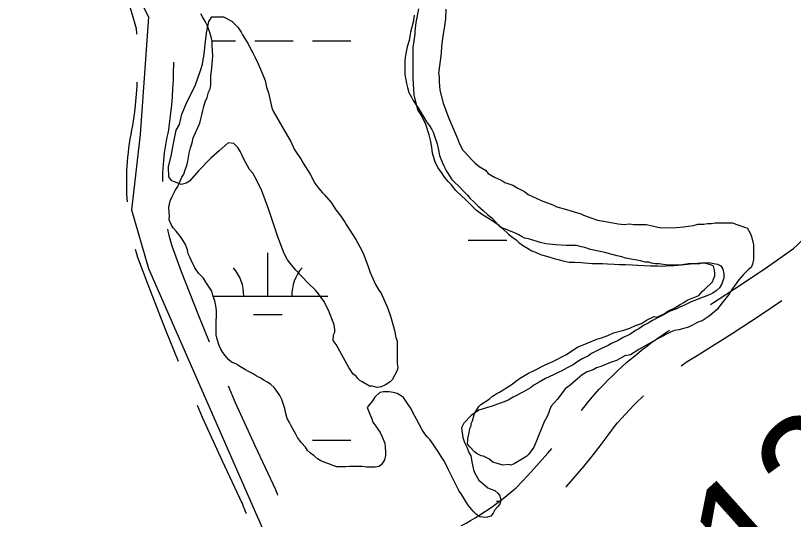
# Model space of a CAD drawing. Extents: x 3177185 to 3215018, y 812988 to 838321.
# Drawn here: x 3188504 to 3189152, y 829464 to 829883 of the extents above; entities that cross this region are included whole.
import ezdxf

# ---------------------------------------------------------------- set-up
doc = ezdxf.new("R2010")
doc.units = 0
for name, color, linetype in [('V-ROAD-CNTR', 7, 'Continuous'), ('V-SITE-VEGE', 7, 'Continuous'), ('V-SURV-IDEN', 7, 'Continuous'), ('V-TOPO-SHOR', 7, 'Continuous'), ('V-WETL-SWMP', 7, 'Continuous')]:
    doc.layers.add(name, color=color, linetype=linetype)

msp = doc.modelspace()

# ---------------------------------------------------------------- linework, layer by layer
at = {"layer": 'V-ROAD-CNTR'}
for points in [[(3188572.76, 829962.02), (3188574.16, 829958.79), (3188578.62, 829948.04), (3188582.88, 829937.2), (3188586.95, 829926.3), (3188590.84, 829915.32), (3188594.53, 829904.28), (3188598.03, 829893.18), (3188601.33, 829882.01), (3188604.08, 829872.11), (3188604.37, 829868.04), (3188604.4, 829867.41)], [(3188635.09, 829844.27), (3188635.1, 829842.66), (3188635, 829835.84), (3188634.78, 829829.02), (3188634.44, 829822.2), (3188633.98, 829815.39), (3188633.41, 829808.59), (3188632.72, 829801.8), (3188631.9, 829795.02), (3188630.9, 829787.76), (3188630.3, 829785.07), (3188629.61, 829781.83), (3188628.99, 829778.6), (3188628.43, 829775.36), (3188627.92, 829772.12), (3188627.47, 829768.86), (3188627.08, 829765.59), (3188626.74, 829762.33), (3188626.46, 829759.05), (3188626.24, 829755.77), (3188626.07, 829752.49), (3188625.96, 829749.21), (3188625.91, 829745.92), (3188625.91, 829744.86)], [(3188604.67, 829827.43), (3188604.49, 829823.95), (3188604.07, 829817.66), (3188603.54, 829811.38), (3188602.9, 829805.11), (3188602.15, 829798.86), (3188601.36, 829793.11), (3188600.98, 829791.46), (3188600.2, 829787.75), (3188599.48, 829784.01), (3188598.83, 829780.26), (3188598.24, 829776.49), (3188597.72, 829772.72), (3188597.26, 829768.94), (3188596.87, 829765.14), (3188596.55, 829761.35), (3188596.29, 829757.55), (3188596.1, 829753.74), (3188595.97, 829749.93), (3188595.91, 829746.12), (3188595.92, 829742.31), (3188595.99, 829738.5), (3188596.13, 829734.69), (3188596.34, 829730.89), (3188596.54, 829728.03)], [(3188630.1, 829705.15), (3188630.45, 829703.52), (3188631.2, 829700.32), (3188632, 829697.14), (3188632.86, 829693.96), (3188633.64, 829691.24), (3188641.67, 829669.88), (3188656, 829633.26), (3188664.95, 829611.53)], [(3189082.52, 829642.41), (3189084.3, 829643.53), (3189107.3, 829658.52), (3189130.03, 829673.89), (3189151.75, 829689.12), (3189152.05, 829689.4), (3189154.68, 829691.92), (3189157.25, 829694.45), (3189159.77, 829697.03), (3189162.24, 829699.65), (3189163.33, 829700.83)], [(3188603.22, 829688.64), (3188603.96, 829685.89), (3188605.15, 829681.79), (3188613.65, 829659.13), (3188628.16, 829622.08), (3188639.17, 829595.37)], [(3189058.06, 829591.47), (3189059.13, 829592.21), (3189063.15, 829594.9), (3189067.22, 829597.51), (3189071.41, 829600.11), (3189076.82, 829603.43), (3189100.46, 829618.26), (3189123.89, 829633.52), (3189142.01, 829645.77)], [(3188975.14, 829554.13), (3188979.97, 829560.73), (3188982.49, 829563.68), (3188986, 829567.69), (3188989.6, 829571.65), (3188993.27, 829575.55), (3188997.01, 829579.39), (3189000.82, 829583.16), (3189004.69, 829586.87), (3189008.62, 829590.5), (3189012.62, 829594.07), (3189016.67, 829597.57), (3189020.79, 829600.99), (3189024.97, 829604.35), (3189029.21, 829607.62), (3189033.5, 829610.83), (3189037.85, 829613.96), (3189042.25, 829617.01), (3189046.7, 829619.99), (3189048.6, 829621.21)], [(3188680.58, 829574.71), (3188686.56, 829560.86), (3188702.79, 829525.07), (3188720.09, 829488.61), (3188720.45, 829487.53), (3188720.92, 829486.14), (3188721.39, 829484.83), (3188721.83, 829483.65)], [(3188962.11, 829490.46), (3188962.57, 829490.96), (3188969.83, 829499.28), (3188976.96, 829507.72), (3188983.93, 829516.28), (3188990.75, 829524.96), (3188997.42, 829533.77), (3189003.53, 829542.12), (3189005.18, 829544.05), (3189008.38, 829547.71), (3189011.63, 829551.29), (3189014.94, 829554.81), (3189018.32, 829558.27), (3189021.75, 829561.67), (3189025.24, 829565.01), (3189026.85, 829566.5)], [(3188654.87, 829558.58), (3188659.13, 829548.71), (3188675.57, 829512.45), (3188692.19, 829477.43), (3188692, 829478), (3188692.59, 829476.26), (3188693.24, 829474.45), (3188693.92, 829472.65), (3188694.64, 829470.86), (3188695.38, 829469.1), (3188695.59, 829468.6)], [(3188874.9, 829458.3), (3188875.18, 829458.45), (3188878.95, 829460.52), (3188882.69, 829462.66), (3188886.39, 829464.87), (3188890.05, 829467.14), (3188893.67, 829469.47), (3188897.24, 829471.87), (3188900.78, 829474.33), (3188904.27, 829476.85), (3188907.72, 829479.43), (3188911.13, 829482.07), (3188914.48, 829484.77), (3188917.79, 829487.52), (3188920.64, 829489.98), (3188925.89, 829495.41), (3188933.09, 829503.1), (3188940.15, 829510.9), (3188947.07, 829518.82), (3188950.37, 829522.73)]]:
    msp.add_lwpolyline(points, dxfattribs=at)
at = {"layer": 'V-SITE-VEGE'}
for points in [[(3188944.87, 829592.31), (3188951.32, 829595.03), (3188962.07, 829600.47), (3188971.74, 829606.97), (3188987.87, 829613.51), (3188991.64, 829614.61), (3188997.01, 829616.79), (3189001.85, 829618.96), (3189010.46, 829621.16), (3189015.3, 829622.8), (3189020.14, 829624.97), (3189024.98, 829626.61), (3189029.28, 829629.33), (3189035.73, 829632.59), (3189037.89, 829632.06), (3189043.8, 829634.78), (3189047.02, 829636.95), (3189052.94, 829639.67), (3189057.24, 829642.38), (3189060.46, 829644.01), (3189063.15, 829646.18), (3189072.83, 829649.99), (3189075.5, 829653.24), (3189077.65, 829654.87), (3189084.09, 829661.36), (3189085.16, 829663.52), (3189086.22, 829666.22), (3189086.21, 829668.91), (3189085.66, 829672.14), (3189085.1, 829674.3), (3189082.95, 829675.36), (3189077.55, 829676.95), (3189075.4, 829676.95), (3189073.24, 829676.4), (3189064.09, 829676.35), (3189057.09, 829675.25), (3189054.39, 829675.23), (3189046.85, 829675.2), (3189039.84, 829676.24), (3189036.61, 829676.23), (3189033.38, 829676.75), (3189031.22, 829677.82), (3189028.52, 829677.81), (3189024.21, 829678.87), (3189011.81, 829680.96), (3189008.57, 829682.03), (3189004.79, 829683.09), (3188994.54, 829685.73), (3188982.68, 829688.38), (3188977.82, 829689.97), (3188975.12, 829690.49), (3188970.81, 829691.55), (3188962.19, 829691.51), (3188953.57, 829692.02), (3188945.48, 829693.05), (3188940.63, 829694.11), (3188932, 829696.76), (3188927.68, 829697.82), (3188925.52, 829698.89), (3188922.82, 829700.49), (3188920.66, 829701.56), (3188913.1, 829704.76), (3188908.79, 829706.36), (3188906.08, 829708.5), (3188903.38, 829710.1), (3188901.22, 829711.71), (3188892.58, 829717.06), (3188887.71, 829720.81), (3188878.51, 829729.92), (3188875.27, 829732.6), (3188870.4, 829737.43), (3188866.6, 829742.26), (3188863.89, 829744.94), (3188861.19, 829748.16), (3188858.47, 829752.46), (3188855.76, 829756.22), (3188853.05, 829761.05), (3188850.86, 829768.59), (3188850.3, 829773.43), (3188849.19, 829779.35), (3188848.09, 829783.66), (3188845.36, 829792.27), (3188841.55, 829800.33), (3188838.84, 829804.63), (3188837.75, 829807.85), (3188835.55, 829817), (3188834.95, 829830.47), (3188834.83, 829856.33), (3188836.4, 829867.65), (3188836.39, 829869.81), (3188837.43, 829877.35), (3188839.53, 829888.68)], [(3188862.16, 829888.24), (3188861.66, 829880.16), (3188860.62, 829872.61), (3188859.57, 829866.14), (3188858.53, 829857.52), (3188858.02, 829851.59), (3188855.94, 829834.88), (3188856.49, 829832.19), (3188856.51, 829827.87), (3188857.08, 829820.87), (3188859.83, 829810.11), (3188864.19, 829798.28), (3188871.81, 829780.54), (3188873.45, 829776.23), (3188876.17, 829770.86), (3188878.33, 829768.71), (3188883.75, 829762.81), (3188886.45, 829760.13), (3188889.7, 829757.45), (3188895.1, 829754.24), (3188897.27, 829751.56), (3188902.67, 829748.35), (3188908.61, 829745.68), (3188911.31, 829744.08), (3188917.78, 829741.95), (3188922.11, 829739.28), (3188927.5, 829736.61), (3188930.75, 829733.93), (3188941.55, 829729.13), (3188951.26, 829725.4), (3188954.5, 829723.81), (3188962.59, 829721.69), (3188974.46, 829717.97), (3188976.62, 829716.9), (3188983.64, 829714.24), (3188988.5, 829712.65), (3188994.96, 829711.6)], [(3188815.63, 829578.24), (3188811.87, 829575.53), (3188808.11, 829573.9), (3188804.88, 829573.35), (3188800.56, 829574.41), (3188798.4, 829574.4), (3188792.46, 829578.14), (3188790.3, 829579.21), (3188788.68, 829580.82), (3188787.05, 829582.96), (3188784.89, 829584.57), (3188781.1, 829589.94), (3188770.77, 829609.29), (3188768.06, 829612.51), (3188768.58, 829617.36), (3188769.65, 829619.52), (3188769.64, 829621.67), (3188769.08, 829625.44), (3188764.18, 829637.81), (3188760.37, 829645.34), (3188756.03, 829651.24), (3188753.33, 829654.46), (3188747.37, 829660.36), (3188737.08, 829671.09), (3188730.04, 829679.68), (3188727.32, 829685.06), (3188724.6, 829692.04), (3188721.87, 829699.58), (3188714.23, 829722.17), (3188708.77, 829737.23), (3188704.42, 829746.37), (3188701.16, 829751.74), (3188698.45, 829754.96), (3188693.56, 829764.09), (3188690.84, 829769.47), (3188688.67, 829773.23), (3188685.42, 829776.45), (3188680.57, 829776.97), (3188673.06, 829770.47), (3188666.62, 829764.51), (3188655.9, 829753.69), (3188648.39, 829745.04), (3188645.71, 829743.4), (3188641.94, 829742.31), (3188633.84, 829745.51), (3188631.14, 829748.72), (3188631.09, 829757.34), (3188633.21, 829765.97), (3188634.79, 829775.14), (3188637.42, 829787.55), (3188640.09, 829792.41), (3188642.21, 829801.04), (3188645.94, 829810.21), (3188653.41, 829825.33), (3188657.67, 829837.2), (3188659.26, 829842.6), (3188660.84, 829851.23), (3188661.87, 829861.46), (3188662.91, 829870.09), (3188664.48, 829878.18), (3188667.16, 829881.96), (3188676.86, 829882.01), (3188683.88, 829878.27), (3188688.75, 829873.44), (3188691.46, 829869.14), (3188692.55, 829866.99), (3188697.44, 829859.47), (3188699.61, 829854.64), (3188701.24, 829851.95), (3188702.87, 829848.72), (3188705.59, 829842.81), (3188707.77, 829838.51), (3188711.58, 829828.83), (3188712.68, 829823.45), (3188714.32, 829818.61), (3188717.07, 829806.23), (3188718.16, 829803.54), (3188729.57, 829783.66), (3188732.83, 829778.28), (3188735.55, 829771.83), (3188741.51, 829763.24), (3188743.14, 829760.01), (3188749.11, 829750.88), (3188752.92, 829743.35), (3188756.17, 829739.06), (3188759.42, 829735.3), (3188761.04, 829733.7), (3188766.46, 829727.26), (3188770.26, 829721.34), (3188774.59, 829715.98), (3188777.85, 829711.14), (3188778.94, 829709), (3188787.07, 829696.64), (3188791.96, 829687.5), (3188793.6, 829683.74), (3188795.23, 829679.98), (3188797.41, 829674.06), (3188799.05, 829669.22), (3188803.41, 829659), (3188806.66, 829653.63), (3188808.29, 829652.02)], [(3188994.96, 829711.6), (3189005.75, 829709.49), (3189010.6, 829708.97), (3189014.91, 829709.53), (3189018.68, 829709.01), (3189028.92, 829709.06), (3189034.31, 829708.01), (3189038.62, 829706.95), (3189041.86, 829706.42), (3189054.25, 829706.48), (3189060.18, 829707.05), (3189068.25, 829708.16), (3189072.02, 829709.26), (3189076.87, 829709.28), (3189080.1, 829709.83), (3189083.33, 829709.85), (3189086.56, 829710.4), (3189091.41, 829710.42), (3189100.56, 829710.46), (3189110.82, 829706.74), (3189112.98, 829706.21), (3189115.69, 829701.91), (3189116.78, 829699.22), (3189118.43, 829692.23), (3189118.48, 829679.84), (3189117.43, 829676.06), (3189116.36, 829673.36), (3189114.21, 829671.73), (3189109.92, 829667.41), (3189106.17, 829663.08), (3189100.28, 829654.97), (3189098.14, 829651.19), (3189096.54, 829649.03), (3189093.32, 829645.24), (3189091.18, 829642.54), (3189087.96, 829638.21), (3189081.52, 829632.8), (3189075.62, 829629), (3189072.93, 829627.91), (3189064.33, 829623.56), (3189056.25, 829621.37), (3189052.49, 829620.81), (3189049.8, 829619.72), (3189039.05, 829614.28), (3189036.36, 829612.66), (3189022.93, 829605.05), (3189015.94, 829600.71), (3189011.1, 829599.61), (3189004.11, 829595.81), (3188999.27, 829594.17), (3188991.2, 829590.9), (3188987.44, 829589.8), (3188984.75, 829588.18), (3188979.91, 829586.54), (3188975.62, 829583.82), (3188969.71, 829578.95), (3188965.42, 829575.16), (3188961.66, 829572.45), (3188954.7, 829563.26), (3188949.87, 829557.84), (3188948.27, 829554.6), (3188947.74, 829552.45), (3188946.14, 829548.67), (3188944, 829544.89), (3188937.08, 829527.62), (3188935.48, 829523.84), (3188931.2, 829517.89), (3188929.59, 829516.27), (3188925.83, 829514.1), (3188918.84, 829509.75), (3188916.16, 829508.67), (3188914, 829509.2), (3188909.69, 829508.64), (3188904.84, 829510.23), (3188901.06, 829511.29), (3188897.81, 829513.97), (3188893.49, 829516.1), (3188891.34, 829516.63), (3188888.1, 829518.23), (3188885.93, 829519.84), (3188882.14, 829524.13), (3188879.98, 829526.28), (3188880.5, 829530.59), (3188881.55, 829535.98), (3188882.08, 829539.22), (3188883.14, 829541.38), (3188883.13, 829543.53), (3188884.2, 829545.69), (3188885.79, 829551.63), (3188887.93, 829554.87), (3188889.53, 829557.57), (3188891.14, 829559.2), (3188898.13, 829563.54), (3188900.81, 829566.24), (3188904.57, 829568.42), (3188906.72, 829569.5), (3188916.39, 829575.47), (3188923.37, 829580.89), (3188930.89, 829585.23), (3188935.73, 829587.41), (3188944.87, 829592.31)], [(3188808.29, 829652.02), (3188813.73, 829639.11), (3188815.92, 829632.66), (3188818.11, 829625.13), (3188819.21, 829620.82), (3188820.31, 829614.9), (3188821.4, 829612.22), (3188821.48, 829593.36), (3188822.04, 829590.13), (3188821.51, 829587.43), (3188817.24, 829579.87), (3188815.63, 829578.24)]]:
    msp.add_lwpolyline(points, dxfattribs=at)
at = {"layer": 'V-TOPO-SHOR'}
msp.add_lwpolyline([(3188167.64, 829958.57), (3187804.79, 830656.36), (3187804.79, 830663.34), (3187825.72, 830698.23), (3187895.5, 830740.1), (3187916.44, 830747.07), (3188083.91, 830816.85), (3188097.86, 830816.85), (3188139.73, 830726.14), (3188307.2, 830433.07), (3188370, 830356.31), (3188614.22, 829881.82), (3188607.25, 829784.13), (3188600.27, 829721.33), (3188614.22, 829672.48), (3188739.83, 829386.39), (3188544.45, 829281.72), (3188537.47, 829281.72), (3188495.6, 829302.65)], close=True, dxfattribs=at)
at = {"layer": 'V-WETL-SWMP'}
for p, q in [((3188667.16, 829862.1), (3188686.86, 829862.1)), ((3188702.86, 829862.1), (3188734.86, 829862.1)), ((3188750.86, 829862.1), (3188782.86, 829862.1)), ((3188880.76, 829695.93), (3188912.76, 829695.93)), ((3188713.7, 829649.5), (3188713.7, 829685.5)), ((3188668.14, 829649.5), (3188763.7, 829649.5)), ((3188701.7, 829634.07), (3188725.7, 829634.07)), ((3188750.86, 829529.43), (3188782.86, 829529.43)), ((3188904.17, 829478.68), (3188907.64, 829478.68))]:
    msp.add_line(p, q, dxfattribs=at)
for points in [[(3188664.4, 829872.08), (3188663.09, 829874.91), (3188661.79, 829877.75), (3188659.44, 829881.87), (3188657.88, 829884.45)], [(3188835.67, 829883.45), (3188835.18, 829878.54), (3188832.64, 829869.23), (3188832.14, 829865.86), (3188831.38, 829862.24), (3188829.85, 829857.07), (3188828.84, 829851.38), (3188828.08, 829848.02), (3188827.84, 829844.91), (3188827.87, 829838.71), (3188827.89, 829834.06), (3188828.42, 829830.96), (3188829.21, 829826.57), (3188830.01, 829823.22), (3188831.32, 829819.09), (3188833.4, 829814.96), (3188834.96, 829812.39), (3188837.05, 829809.04), (3188838.87, 829806.2), (3188843.04, 829799.24), (3188845.9, 829794.61), (3188848.5, 829791.26), (3188850.32, 829788.17), (3188851.63, 829785.33), (3188852.67, 829782.49), (3188854.77, 829776.3), (3188855.83, 829770.88), (3188856.88, 829766.49), (3188858.97, 829761.07), (3188860.28, 829757.98), (3188862.62, 829753.59), (3188864.97, 829749.47), (3188867.05, 829746.64), (3188869.65, 829744.07), (3188872.76, 829740.98), (3188876.66, 829736.86), (3188880.03, 829733.52), (3188882.37, 829730.69), (3188885.23, 829727.86)], [(3188741.69, 829527.45), (3188738.57, 829531.83), (3188737, 829534.4), (3188734.92, 829538.53), (3188733.1, 829541.36), (3188731.79, 829544.2), (3188729.97, 829547.55), (3188728.66, 829551.68), (3188727.86, 829555.81), (3188726.55, 829559.94), (3188725.5, 829563.29), (3188723.68, 829566.64), (3188721.33, 829570.25), (3188719, 829573.34), (3188716.14, 829575.91), (3188713.55, 829577.71), (3188710.7, 829579.25), (3188707.85, 829581.04), (3188704.74, 829582.58), (3188701.63, 829584.63), (3188697.74, 829586.68), (3188695.15, 829588.22), (3188689.71, 829591.3), (3188687.12, 829593.09), (3188683.5, 829594.37), (3188681.16, 829596.43), (3188678.3, 829600.03), (3188676.22, 829602.6), (3188674.66, 829605.18), (3188673.1, 829608.28), (3188671.52, 829613.7), (3188670.73, 829617.31), (3188670.71, 829621.7), (3188670.69, 829625.58), (3188670.68, 829628.94), (3188670.92, 829632.56), (3188670.9, 829637.47), (3188670.36, 829641.34), (3188669.57, 829645.47), (3188668.26, 829649.08), (3188666.95, 829653.47), (3188664.34, 829657.85), (3188662, 829661.2), (3188660.18, 829664.29), (3188656.02, 829668.67), (3188652.9, 829673.05), (3188650.03, 829678.72), (3188648.73, 829681.81), (3188647.42, 829684.65), (3188646.89, 829688.01), (3188645.06, 829692.39), (3188642.98, 829696), (3188640.64, 829699.35), (3188637.26, 829703.47), (3188635.18, 829706.04), (3188633.36, 829708.62), (3188631.53, 829713), (3188631.53, 829713.52), (3188631.77, 829716.1), (3188631.5, 829719.46), (3188631.23, 829723.08), (3188631.73, 829726.44), (3188632.75, 829729.29), (3188634.03, 829732.39), (3188636.59, 829737.32), (3188638.64, 829740.68), (3188640.43, 829744.57), (3188642.22, 829748.45), (3188643.76, 829751.04), (3188644.78, 829754.67), (3188646.31, 829758.29), (3188647.07, 829761.91), (3188647.57, 829765.02), (3188648.33, 829768.38), (3188649.35, 829772.78), (3188650.62, 829777.18), (3188651.63, 829781.32), (3188653.42, 829785.46), (3188655.47, 829789.86), (3188657, 829793.48), (3188658.02, 829797.11), (3188658.78, 829800.47), (3188659.54, 829804.09), (3188660.3, 829807.2), (3188661.58, 829811.08), (3188663.11, 829814.7), (3188664.38, 829819.1), (3188665.66, 829821.95), (3188666.16, 829825.31), (3188666.14, 829829.7), (3188666.39, 829833.07), (3188666.89, 829836.69), (3188667.37, 829842.89), (3188667.62, 829845.99), (3188667.86, 829849.09), (3188667.58, 829854), (3188667.31, 829857.62), (3188667.29, 829861.49), (3188666.5, 829865.37), (3188665.45, 829868.98), (3188664.4, 829872.08)], [(3188885.23, 829727.86), (3188888.6, 829724.51), (3188893.01, 829720.66), (3188896.9, 829717.06), (3188900.27, 829714.49), (3188902.87, 829711.92), (3188906.5, 829708.06), (3188908.84, 829706), (3188914.29, 829701.11), (3188917.92, 829698.29), (3188920.51, 829696.23), (3188922.85, 829694.18), (3188925.96, 829691.86), (3188930.11, 829689.3), (3188933.73, 829687.25), (3188936.84, 829685.97), (3188940.98, 829684.18), (3188944.09, 829683.16), (3188948.75, 829681.89), (3188952.37, 829680.87), (3188955.73, 829679.85), (3188959.61, 829678.84), (3188964.79, 829677.83), (3188969.44, 829677.85), (3188974.87, 829677.36), (3188983.91, 829676.62), (3188989.6, 829676.65), (3188992.7, 829676.66), (3188996.84, 829676.43), (3189002.26, 829676.19), (3189006.66, 829675.69), (3189011.83, 829675.72), (3189017.51, 829675.48), (3189021.65, 829675.25), (3189027.08, 829675.01), (3189032.5, 829674.78), (3189038.71, 829674.55), (3189042.07, 829674.31), (3189045.69, 829674.58), (3189052.14, 829674.87), (3189055.24, 829675.14), (3189058.34, 829675.41), (3189063.51, 829675.95), (3189068.68, 829676.49), (3189074.87, 829677.3), (3189080.82, 829677.33), (3189085.21, 829676.57), (3189088.32, 829676.07), (3189091.17, 829674.79), (3189092.73, 829671.95), (3189093.78, 829668.08), (3189093.54, 829664.72), (3189092.01, 829659.55), (3189089.96, 829656.44), (3189087.13, 829653.84), (3189084.55, 829652.02), (3189080.94, 829650.19), (3189077.33, 829648.88), (3189069.33, 829645.75), (3189065.98, 829644.44), (3189062.11, 829642.61), (3189056.44, 829640), (3189053.6, 829638.7), (3189049.47, 829637.13), (3189046.64, 829635.82), (3189043.29, 829634), (3189039.94, 829632.17), (3189034.26, 829629.05), (3189030.66, 829626.96), (3189026.79, 829624.88), (3189022.93, 829622.28), (3189020.09, 829620.71), (3189015.45, 829617.59), (3189009.78, 829614.98), (3189005.66, 829612.64), (3188999.98, 829610.03), (3188997.15, 829608.46), (3188991.73, 829605.85), (3188987.87, 829603.77), (3188983.48, 829601.68), (3188980.91, 829599.86), (3188975.49, 829597.25), (3188971.88, 829594.91), (3188968.02, 829592.31), (3188963.12, 829589.7), (3188958.74, 829587.36), (3188955.13, 829585.53), (3188951.78, 829583.96), (3188945.07, 829580.83), (3188939.92, 829577.71), (3188935.28, 829575.36), (3188932.45, 829573.02), (3188926.78, 829569.9), (3188922.91, 829567.81), (3188922.65, 829567.55), (3188918.01, 829565.21), (3188913.89, 829562.86), (3188910.53, 829561.55), (3188905.12, 829559.46), (3188900.73, 829557.89), (3188895.83, 829556.58)], [(3188895.83, 829556.58), (3188889.63, 829554.48), (3188886.8, 829552.66), (3188883.19, 829550.06), (3188877.02, 829543.57), (3188875.23, 829539.94), (3188875.77, 829535.55), (3188876.3, 829531.68), (3188877.61, 829527.55), (3188879.7, 829523.17), (3188881.27, 829519.3), (3188882.83, 829516.46), (3188883.89, 829510.01), (3188885.21, 829504.84), (3188886.26, 829502.01), (3188889.64, 829496.34), (3188892.75, 829493.51), (3188896.91, 829489.91), (3188899.75, 829488.89), (3188902.86, 829487.61), (3188905.45, 829485.56), (3188906.75, 829483.75), (3188907.02, 829482.98), (3188907.81, 829479.36), (3188907.05, 829476.26), (3188904.99, 829473.93), (3188902.93, 829471.59), (3188901.4, 829468.74), (3188899.6, 829466.15), (3188895.47, 829465.1), (3188890.3, 829465.85), (3188887.71, 829467.65), (3188884.85, 829470.47), (3188880.69, 829475.36), (3188878.61, 829478.46), (3188875.48, 829484.13), (3188872.88, 829487.73), (3188870.8, 829491.6), (3188868.19, 829497.02), (3188866.63, 829499.85), (3188864.28, 829504.75), (3188862.45, 829508.88), (3188860.37, 829512.74), (3188858.03, 829515.83), (3188855.94, 829519.44), (3188851.52, 829526.14), (3188848.66, 829530), (3188846.58, 829532.32), (3188844.5, 829534.89), (3188842.42, 829538.24), (3188840.07, 829542.37), (3188837.47, 829547.01), (3188834.6, 829552.68), (3188833.04, 829555.51), (3188828.87, 829561.7), (3188826.79, 829565.05), (3188824.2, 829566.59), (3188821.61, 829568.38), (3188818.25, 829569.14), (3188814.88, 829569.64), (3188814.11, 829569.64), (3188810.23, 829569.88), (3188807.13, 829569.09), (3188803.02, 829565.46), (3188800.96, 829562.34), (3188798.39, 829559.23), (3188796.6, 829556.64), (3188798.69, 829551.22), (3188800.26, 829547.35), (3188801.3, 829544.52), (3188803.64, 829541.17), (3188805.46, 829538.59), (3188807.29, 829536.02), (3188808.59, 829532.92), (3188811.2, 829526.99), (3188811.48, 829523.63), (3188811.75, 829519.76), (3188811.77, 829516.66), (3188811.01, 829513.29), (3188808.7, 829509.66), (3188806.38, 829507.59), (3188803.28, 829507.06), (3188799.67, 829507.04), (3188796.05, 829507.02), (3188792.43, 829507.52), (3188789.07, 829507.51), (3188785.71, 829507.49), (3188781.83, 829507.73), (3188778.73, 829507.46), (3188775.37, 829507.44), (3188771.24, 829507.43), (3188767.87, 829508.44), (3188764.51, 829509.98), (3188761.14, 829511), (3188757.78, 829512.27), (3188755.19, 829514.07), (3188752.33, 829516.38), (3188749.22, 829518.7), (3188746.89, 829521.01), (3188745.06, 829523.59), (3188741.69, 829527.45)]]:
    msp.add_lwpolyline(points, dxfattribs=at)
for centre, start, end in [((3188658.46, 829649.97), 359.22818, 40.77184), ((3188768.94, 829649.97), 139.22818, 180.77184)]:
    msp.add_arc(centre, 35.25, start, end, dxfattribs=at)

# ---------------------------------------------------------------- texts
at = {"layer": 'V-SURV-IDEN'}
msp.add_text('1262+82.4', height=100, rotation=41.92395, dxfattribs=at).set_placement((3189120.53, 829390.97))

doc.saveas('drawing.dxf')
